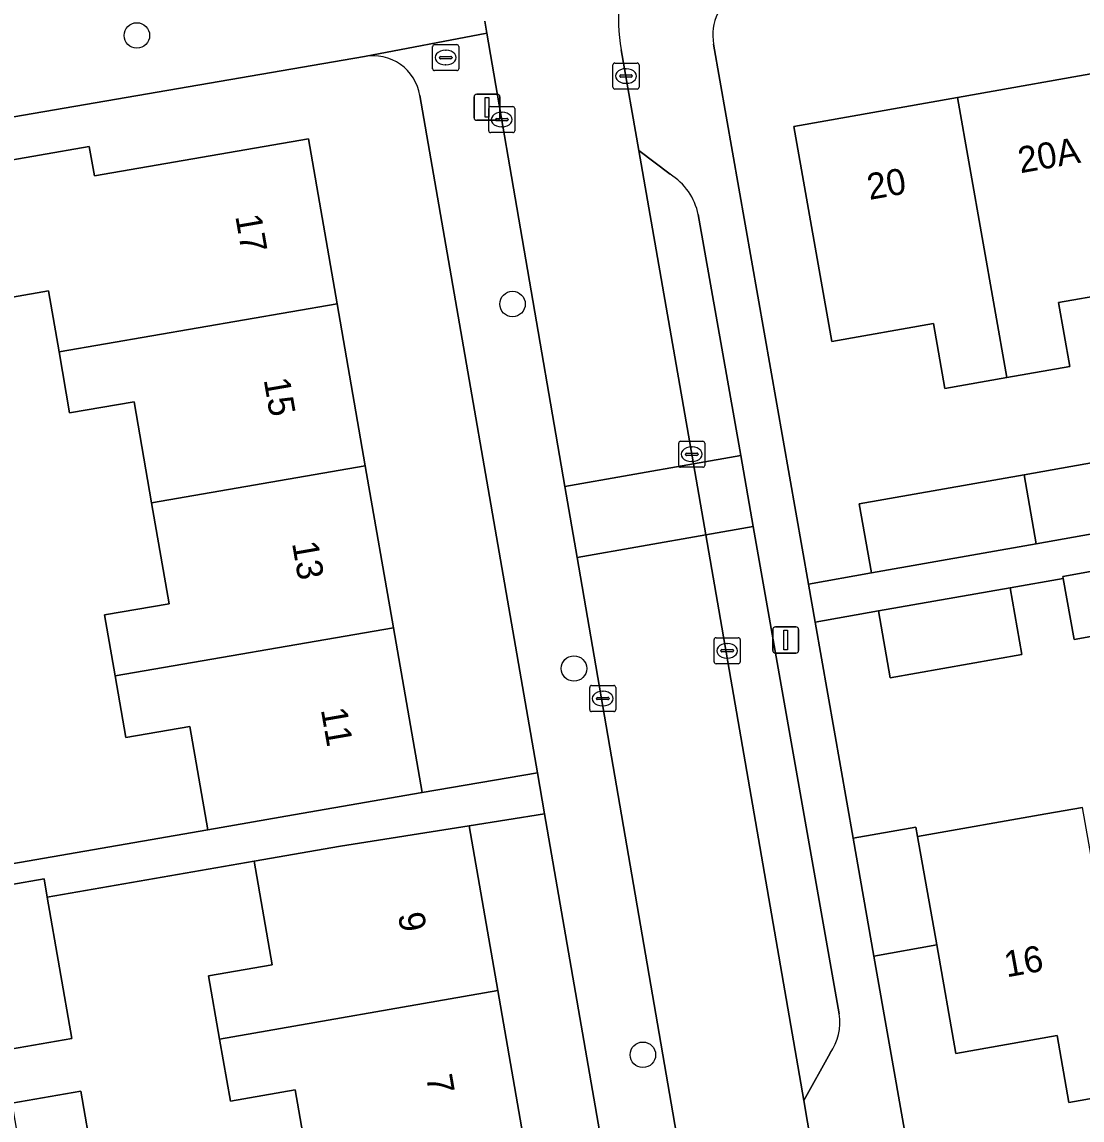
# Model space of a CAD drawing. Extents: x 162879 to 165540, y 384011 to 385181.
# Drawn here: x 164004.33 to 164044.99, y 384657.02 to 384699.15 of the extents above; entities that cross this region are included whole.
import ezdxf

# ---------------------------------------------------------------- set-up
doc = ezdxf.new("R2010")
doc.units = 0
for name, color, linetype in [('IMGEO_Boom', 7, 'Continuous'), ('IMGEO_Brandkraan', 7, 'Continuous'), ('IMGEO_Erf', 7, 'Continuous'), ('IMGEO_Kolk', 7, 'Continuous'), ('IMGEO_Lichtmast', 7, 'Continuous'), ('IMGEO_Pand', 7, 'Continuous'), ('IMGEO_Pand_nummerreeks', 7, 'Continuous'), ('IMGEO_Parkeervlak_open', 7, 'Continuous'), ('IMGEO_Rijbaan_lokaal_open', 7, 'Continuous'), ('IMGEO_Voetpad_open', 7, 'Continuous')]:
    doc.layers.add(name, color=color, linetype=linetype)

msp = doc.modelspace()

# ---------------------------------------------------------------- linework, layer by layer
at = {"layer": 'IMGEO_Boom'}
for centre in [(164008.74, 384698.631), (164023.149, 384688.328), (164025.505, 384674.346), (164028.149, 384659.526)]:
    msp.add_circle(centre, 0.489, dxfattribs=at)
at = {"layer": 'IMGEO_Brandkraan'}
for p, q in [((164020.086, 384697.357), (164020.086, 384698.209)), ((164020.161, 384698.283), (164021.013, 384698.283)), ((164021.087, 384698.209), (164021.087, 384697.357)), ((164020.345, 384697.777), (164020.345, 384697.789)), ((164020.783, 384697.74), (164020.385, 384697.74)), ((164020.388, 384697.826), (164020.786, 384697.826)), ((164020.574, 384698.063), (164020.599, 384698.063)), ((164020.829, 384697.789), (164020.829, 384697.777)), ((164021.013, 384697.283), (164020.161, 384697.283)), ((164020.597, 384697.503), (164020.572, 384697.503))]:
    msp.add_line(p, q, dxfattribs=at)
for points in [[(164020.086, 384697.357), (164020.086, 384698.209)], [(164020.161, 384698.283), (164021.013, 384698.283)], [(164021.087, 384698.209), (164021.087, 384697.357)], [(164021.013, 384697.283), (164020.161, 384697.283)]]:
    msp.add_lwpolyline(points, dxfattribs=at)
for centre, radius, start, end in [((164020.163, 384698.207), 0.0765, 91.552, 178.448), ((164020.163, 384698.207), 0.0765, 91.552, 178.448), ((164021.011, 384698.207), 0.0765, 1.552, 88.448), ((164021.011, 384698.207), 0.0765, 1.552, 88.448), ((164020.385, 384697.786), 0.0403, 85.8775, 175.7526), ((164020.382, 384697.776), 0.0366, 178.938, 274.7102), ((164020.786, 384697.783), 0.043, 264.8664, 352.4533), ((164020.79, 384697.788), 0.0386, 1.7309, 96.639), ((164020.163, 384697.359), 0.0765, 181.552, 268.448), ((164020.163, 384697.359), 0.0765, 181.552, 268.448), ((164021.011, 384697.359), 0.0765, 271.552, 358.448), ((164021.011, 384697.359), 0.0765, 271.552, 358.448)]:
    msp.add_arc(centre, radius, start, end, dxfattribs=at)
for centre, major_axis, ratio, start_param, end_param in [((164020.573, 384697.783), (-0.387, 0.002), 0.722429, 4.712389, 7.853982), ((164020.598, 384697.783), (-0.39, 0.002), 0.717154, 1.570796, 4.712389)]:
    msp.add_ellipse(centre, major_axis=major_axis, ratio=ratio, start_param=start_param, end_param=end_param, dxfattribs=at)
at = {"layer": 'IMGEO_Erf'}
for points in [[(164030.862, 384698.294), (164034.502, 384677.587), (164036.913, 384678.013), (164036.445, 384680.66), (164042.773, 384681.778), (164046.565, 384682.448), (164047.033, 384679.801), (164049.814, 384680.293), (164049.308, 384682.924), (164053.958, 384683.818), (164054.488, 384681.062), (164080.371, 384685.692), (164080.213, 384686.585), (164079.882, 384688.461), (164085.245, 384689.408), (164085.574, 384687.545), (164088.953, 384688.099), (164085.398, 384708.147)], [(164017.473, 384697.828), (164000, 384694.815)], [(164047.897, 384689.058), (164044.093, 384688.386), (164044.526, 384685.935), (164042.115, 384685.509), (164039.737, 384685.088), (164039.296, 384687.585), (164035.397, 384686.896), (164033.941, 384695.139), (164040.22, 384696.249), (164046.265, 384697.323)], [(164008.636, 384684.578), (164006.161, 384684.149), (164005.755, 384686.488), (164005.348, 384688.836), (164003.968, 384688.597), (164003.083, 384693.704), (164006.917, 384694.369), (164007.111, 384693.246), (164015.328, 384694.67), (164016.426, 384688.339), (164017.503, 384682.125), (164018.581, 384675.911), (164019.678, 384669.582), (164024.104, 384670.349), (164019.6, 384696.33)], [(164000.76, 384666.3), (164011.461, 384668.157), (164010.774, 384672.121), (164008.317, 384671.695), (164007.907, 384674.06), (164007.501, 384676.399), (164009.979, 384676.828), (164009.307, 384680.703), (164008.636, 384684.578)], [(164050.112, 384676.44), (164044.692, 384675.454), (164044.265, 384677.804), (164042.236, 384677.445), (164042.688, 384674.882), (164037.634, 384673.989), (164037.182, 384676.552), (164034.759, 384676.124), (164036.217, 384667.834), (164038.622, 384668.258), (164038.685, 384667.901), (164043.609, 384668.771), (164045.015, 384669.019)], [(164032.993, 384619.085), (164030.307, 384634.574), (164030.295, 384634.645), (164029.785, 384637.586), (164024.378, 384668.769), (164021.492, 384668.31), (164022.586, 384661.998), (164023.661, 384655.802), (164024.735, 384649.605), (164025.809, 384643.409), (164026.884, 384637.213), (164027.958, 384631.018), (164029.032, 384624.82), (164030.127, 384618.507), (164021.982, 384617.095), (164021.312, 384620.957), (164018.841, 384620.528), (164018.419, 384622.96), (164018.027, 384625.222), (164020.52, 384625.655), (164019.837, 384629.595), (164019.175, 384633.411)], [(164019.175, 384633.411), (164016.727, 384632.987), (164016.315, 384635.361), (164015.922, 384637.628), (164018.336, 384638.047), (164017.654, 384641.981), (164016.998, 384645.766), (164014.52, 384645.336), (164014.103, 384647.742), (164013.702, 384650.052), (164016.153, 384650.477), (164015.478, 384654.369), (164014.818, 384658.18), (164012.326, 384657.748), (164011.913, 384660.128), (164011.492, 384662.557), (164013.928, 384662.979), (164013.239, 384666.949), (164005.302, 384665.571), (164006.242, 384660.152), (164003.598, 384659.689)], [(164046.938, 384658.133), (164044.488, 384657.7), (164044.035, 384660.266), (164040.155, 384659.58), (164039.42, 384663.74), (164037.011, 384663.315), (164038.185, 384656.639)], [(164003.947, 384657.672), (164006.591, 384658.135), (164007.487, 384652.97), (164008.42, 384647.59), (164005.776, 384647.127), (164006.105, 384645.229), (164008.749, 384645.692), (164009.636, 384640.577), (164010.554, 384635.287), (164007.909, 384634.824), (164008.223, 384633.019), (164010.867, 384633.482), (164011.785, 384628.184), (164012.645, 384623.227), (164010.077, 384622.78), (164010.522, 384620.224), (164013.048, 384620.662), (164013.918, 384615.646), (164011.392, 384615.208), (164012.399, 384609.402), (164027.129, 384611.857), (164026.486, 384615.782), (164031.262, 384616.615)]]:
    msp.add_lwpolyline(points, dxfattribs=at)
for centre, radius, start, end in [((164032.808, 384698.636), 1.976, 119.3978, 189.9648), ((164017.791, 384696.021), 1.835, 9.6983, 99.9892)]:
    msp.add_arc(centre, radius, start, end, dxfattribs=at)
at = {"layer": 'IMGEO_Kolk'}
for p, q in [((164027.001, 384696.649), (164027.001, 384697.501)), ((164027.076, 384697.575), (164027.928, 384697.575)), ((164027.489, 384697.355), (164027.514, 384697.355)), ((164028.002, 384697.501), (164028.002, 384696.649)), ((164027.26, 384697.069), (164027.26, 384697.081)), ((164027.698, 384697.032), (164027.3, 384697.032)), ((164027.303, 384697.118), (164027.701, 384697.118)), ((164027.744, 384697.081), (164027.744, 384697.069)), ((164027.928, 384696.575), (164027.076, 384696.575)), ((164027.512, 384696.795), (164027.487, 384696.795)), ((164022.236, 384694.979), (164022.236, 384695.831)), ((164022.311, 384695.905), (164023.163, 384695.905)), ((164022.724, 384695.685), (164022.749, 384695.685)), ((164023.237, 384695.831), (164023.237, 384694.979)), ((164022.495, 384695.399), (164022.495, 384695.411)), ((164022.933, 384695.362), (164022.535, 384695.362)), ((164022.538, 384695.448), (164022.936, 384695.448)), ((164022.979, 384695.411), (164022.979, 384695.399)), ((164023.163, 384694.905), (164022.311, 384694.905)), ((164022.747, 384695.125), (164022.722, 384695.125)), ((164029.523, 384682.139), (164029.523, 384682.991)), ((164029.598, 384683.065), (164030.45, 384683.065)), ((164030.524, 384682.991), (164030.524, 384682.139)), ((164029.782, 384682.559), (164029.782, 384682.571)), ((164030.22, 384682.522), (164029.822, 384682.522)), ((164029.825, 384682.608), (164030.223, 384682.608)), ((164030.011, 384682.845), (164030.036, 384682.845)), ((164030.266, 384682.571), (164030.266, 384682.559)), ((164030.034, 384682.285), (164030.009, 384682.285)), ((164030.45, 384682.065), (164029.598, 384682.065)), ((164030.88, 384674.6), (164030.88, 384675.452)), ((164030.955, 384675.526), (164031.807, 384675.526)), ((164031.881, 384675.452), (164031.881, 384674.6)), ((164031.139, 384675.02), (164031.139, 384675.032)), ((164031.577, 384674.983), (164031.179, 384674.983)), ((164031.182, 384675.069), (164031.58, 384675.069)), ((164031.368, 384675.306), (164031.393, 384675.306)), ((164031.623, 384675.032), (164031.623, 384675.02)), ((164031.807, 384674.526), (164030.955, 384674.526)), ((164031.391, 384674.746), (164031.366, 384674.746)), ((164026.184, 384673.693), (164027.036, 384673.693)), ((164026.109, 384672.767), (164026.109, 384673.619)), ((164026.597, 384673.473), (164026.622, 384673.473)), ((164027.11, 384673.619), (164027.11, 384672.767)), ((164026.368, 384673.187), (164026.368, 384673.199)), ((164026.806, 384673.15), (164026.408, 384673.15)), ((164026.411, 384673.236), (164026.809, 384673.236)), ((164026.62, 384672.913), (164026.595, 384672.913)), ((164026.852, 384673.199), (164026.852, 384673.187)), ((164027.036, 384672.693), (164026.184, 384672.693))]:
    msp.add_line(p, q, dxfattribs=at)
for points in [[(164027.001, 384696.649), (164027.001, 384697.501)], [(164027.076, 384697.575), (164027.928, 384697.575)], [(164028.002, 384697.501), (164028.002, 384696.649)], [(164027.928, 384696.575), (164027.076, 384696.575)], [(164022.236, 384694.979), (164022.236, 384695.831)], [(164022.311, 384695.905), (164023.163, 384695.905)], [(164023.237, 384695.831), (164023.237, 384694.979)], [(164023.163, 384694.905), (164022.311, 384694.905)], [(164029.523, 384682.139), (164029.523, 384682.991)], [(164029.598, 384683.065), (164030.45, 384683.065)], [(164030.524, 384682.991), (164030.524, 384682.139)], [(164030.45, 384682.065), (164029.598, 384682.065)], [(164030.88, 384674.6), (164030.88, 384675.452)], [(164030.955, 384675.526), (164031.807, 384675.526)], [(164031.881, 384675.452), (164031.881, 384674.6)], [(164031.807, 384674.526), (164030.955, 384674.526)], [(164026.184, 384673.693), (164027.036, 384673.693)], [(164026.109, 384672.767), (164026.109, 384673.619)], [(164027.11, 384673.619), (164027.11, 384672.767)], [(164027.036, 384672.693), (164026.184, 384672.693)]]:
    msp.add_lwpolyline(points, dxfattribs=at)
for centre, radius, start, end in [((164027.078, 384697.499), 0.0765, 91.552, 178.448), ((164027.078, 384697.499), 0.0765, 91.552, 178.448), ((164027.926, 384697.499), 0.0765, 1.552, 88.448), ((164027.926, 384697.499), 0.0765, 1.552, 88.448), ((164027.3, 384697.078), 0.0403, 85.8775, 175.7526), ((164027.297, 384697.068), 0.0366, 178.938, 274.7102), ((164027.701, 384697.075), 0.043, 264.8664, 352.4533), ((164027.705, 384697.08), 0.0386, 1.7309, 96.639), ((164027.078, 384696.651), 0.0765, 181.552, 268.448), ((164027.078, 384696.651), 0.0765, 181.552, 268.448), ((164027.926, 384696.651), 0.0765, 271.552, 358.448), ((164027.926, 384696.651), 0.0765, 271.552, 358.448), ((164022.313, 384695.829), 0.0765, 91.552, 178.448), ((164022.313, 384695.829), 0.0765, 91.552, 178.448), ((164023.161, 384695.829), 0.0765, 1.552, 88.448), ((164023.161, 384695.829), 0.0765, 1.552, 88.448), ((164022.535, 384695.408), 0.0403, 85.8775, 175.7526), ((164022.532, 384695.398), 0.0366, 178.938, 274.7102), ((164022.936, 384695.405), 0.043, 264.8664, 352.4533), ((164022.94, 384695.41), 0.0386, 1.7309, 96.639), ((164022.313, 384694.981), 0.0765, 181.552, 268.448), ((164022.313, 384694.981), 0.0765, 181.552, 268.448), ((164023.161, 384694.981), 0.0765, 271.552, 358.448), ((164023.161, 384694.981), 0.0765, 271.552, 358.448), ((164029.6, 384682.989), 0.0765, 91.552, 178.448), ((164029.6, 384682.989), 0.0765, 91.552, 178.448), ((164030.448, 384682.989), 0.0765, 1.552, 88.448), ((164030.448, 384682.989), 0.0765, 1.552, 88.448), ((164029.822, 384682.568), 0.0403, 85.8775, 175.7526), ((164029.819, 384682.558), 0.0366, 178.938, 274.7102), ((164030.223, 384682.565), 0.043, 264.8664, 352.4533), ((164030.227, 384682.57), 0.0386, 1.7309, 96.639), ((164029.6, 384682.141), 0.0765, 181.552, 268.448), ((164029.6, 384682.141), 0.0765, 181.552, 268.448), ((164030.448, 384682.141), 0.0765, 271.552, 358.448), ((164030.448, 384682.141), 0.0765, 271.552, 358.448), ((164030.957, 384675.45), 0.0765, 91.552, 178.448), ((164030.957, 384675.45), 0.0765, 91.552, 178.448), ((164031.805, 384675.45), 0.0765, 1.552, 88.448), ((164031.805, 384675.45), 0.0765, 1.552, 88.448), ((164031.179, 384675.029), 0.0403, 85.8775, 175.7526), ((164031.176, 384675.019), 0.0366, 178.938, 274.7102), ((164031.58, 384675.026), 0.043, 264.8664, 352.4533), ((164031.584, 384675.031), 0.0386, 1.7309, 96.639), ((164030.957, 384674.602), 0.0765, 181.552, 268.448), ((164030.957, 384674.602), 0.0765, 181.552, 268.448), ((164031.805, 384674.602), 0.0765, 271.552, 358.448), ((164031.805, 384674.602), 0.0765, 271.552, 358.448), ((164026.186, 384673.617), 0.0765, 91.552, 178.448), ((164026.186, 384673.617), 0.0765, 91.552, 178.448), ((164027.034, 384673.617), 0.0765, 1.552, 88.448), ((164027.034, 384673.617), 0.0765, 1.552, 88.448), ((164026.408, 384673.196), 0.0403, 85.8775, 175.7526), ((164026.405, 384673.186), 0.0366, 178.938, 274.7102), ((164026.809, 384673.193), 0.043, 264.8664, 352.4533), ((164026.813, 384673.198), 0.0386, 1.7309, 96.639), ((164026.186, 384672.769), 0.0765, 181.552, 268.448), ((164026.186, 384672.769), 0.0765, 181.552, 268.448), ((164027.034, 384672.769), 0.0765, 271.552, 358.448), ((164027.034, 384672.769), 0.0765, 271.552, 358.448)]:
    msp.add_arc(centre, radius, start, end, dxfattribs=at)
for centre, major_axis, ratio, start_param, end_param in [((164027.488, 384697.075), (-0.387, 0.002), 0.722429, 4.712389, 7.853982), ((164027.513, 384697.075), (-0.39, 0.002), 0.717154, 1.570796, 4.712389), ((164022.723, 384695.405), (-0.387, 0.002), 0.722429, 4.712389, 7.853982), ((164022.748, 384695.405), (-0.39, 0.002), 0.717154, 1.570796, 4.712389), ((164030.01, 384682.565), (-0.387, 0.002), 0.722429, 4.712389, 7.853982), ((164030.035, 384682.565), (-0.39, 0.002), 0.717154, 1.570796, 4.712389), ((164031.367, 384675.026), (-0.387, 0.002), 0.722429, 4.712389, 7.853982), ((164031.392, 384675.026), (-0.39, 0.002), 0.717154, 1.570796, 4.712389), ((164026.596, 384673.193), (-0.387, 0.002), 0.722429, 4.712389, 7.853982), ((164026.621, 384673.193), (-0.39, 0.002), 0.717154, 1.570796, 4.712389)]:
    msp.add_ellipse(centre, major_axis=major_axis, ratio=ratio, start_param=start_param, end_param=end_param, dxfattribs=at)
at = {"layer": 'IMGEO_Lichtmast'}
for p, q in [((164021.676, 384695.476), (164021.676, 384696.276)), ((164021.676, 384696.276), (164021.676, 384695.476)), ((164021.776, 384696.376), (164022.566, 384696.376)), ((164022.566, 384696.376), (164021.776, 384696.376)), ((164022.666, 384696.276), (164022.666, 384695.476)), ((164022.666, 384695.476), (164022.666, 384696.276)), ((164022.566, 384695.376), (164021.776, 384695.376)), ((164021.776, 384695.376), (164022.566, 384695.376)), ((164033.131, 384675.04), (164033.131, 384675.84)), ((164033.131, 384675.84), (164033.131, 384675.04)), ((164033.231, 384675.94), (164034.021, 384675.94)), ((164034.021, 384675.94), (164033.231, 384675.94)), ((164034.121, 384675.84), (164034.121, 384675.04)), ((164034.121, 384675.04), (164034.121, 384675.84)), ((164034.021, 384674.94), (164033.231, 384674.94)), ((164033.231, 384674.94), (164034.021, 384674.94))]:
    msp.add_line(p, q, dxfattribs=at)
for points in [[(164022.096, 384696.251), (164022.246, 384696.251), (164022.246, 384695.501), (164022.096, 384695.501), (164022.096, 384696.251)], [(164033.551, 384675.815), (164033.701, 384675.815), (164033.701, 384675.065), (164033.551, 384675.065), (164033.551, 384675.815)]]:
    msp.add_lwpolyline(points, dxfattribs=at)
for centre, start, end in [((164021.776, 384696.276), 90, 180), ((164021.776, 384696.276), 90, 180), ((164022.566, 384696.276), 0, 90), ((164022.566, 384696.276), 360, 90), ((164021.776, 384695.476), 180, 270), ((164021.776, 384695.476), 180, 270), ((164022.566, 384695.476), 270, 0), ((164022.566, 384695.476), 270, 0), ((164033.231, 384675.84), 90, 180), ((164033.231, 384675.84), 90, 180), ((164034.021, 384675.84), 0, 90), ((164034.021, 384675.84), 360, 90), ((164033.231, 384675.04), 180, 270), ((164033.231, 384675.04), 180, 270), ((164034.021, 384675.04), 270, 0), ((164034.021, 384675.04), 270, 0)]:
    msp.add_arc(centre, 0.1, start, end, dxfattribs=at)
at = {"layer": 'IMGEO_Pand'}
for points in [[(164046.57, 384697.369), (164046.265, 384697.323), (164040.22, 384696.249), (164042.115, 384685.509), (164044.526, 384685.935), (164044.093, 384688.386), (164047.897, 384689.058), (164047.886, 384689.123), (164047.471, 384691.473), (164047.617, 384691.499)], [(164040.22, 384696.249), (164033.941, 384695.139), (164035.397, 384686.896), (164039.296, 384687.585), (164039.737, 384685.088), (164042.115, 384685.509)], [(164015.328, 384694.67), (164007.111, 384693.246), (164006.917, 384694.369), (164003.083, 384693.704), (164003.968, 384688.597), (164005.348, 384688.836), (164005.755, 384686.488), (164016.426, 384688.339)], [(164009.307, 384680.703), (164017.503, 384682.125), (164016.426, 384688.339), (164005.755, 384686.488), (164006.161, 384684.149), (164008.636, 384684.578)], [(164018.581, 384675.911), (164017.503, 384682.125), (164009.307, 384680.703), (164009.979, 384676.828), (164007.501, 384676.399), (164007.907, 384674.06)], [(164042.773, 384681.778), (164043.24, 384679.131), (164047.033, 384679.801), (164046.565, 384682.448)], [(164042.773, 384681.778), (164036.445, 384680.66), (164036.913, 384678.013), (164043.24, 384679.131)], [(164049.684, 384678.863), (164044.252, 384677.876), (164044.265, 384677.804), (164044.692, 384675.454), (164050.112, 384676.44)], [(164037.634, 384673.989), (164042.688, 384674.882), (164042.236, 384677.445), (164037.182, 384676.552)], [(164018.581, 384675.911), (164007.907, 384674.06), (164008.317, 384671.695), (164010.774, 384672.121), (164011.461, 384668.157), (164014.752, 384668.728), (164019.678, 384669.582)], [(164045.015, 384669.019), (164043.609, 384668.771), (164038.685, 384667.901), (164039.42, 384663.74), (164040.155, 384659.58), (164044.035, 384660.266), (164044.488, 384657.7), (164046.938, 384658.133)], [(164011.913, 384660.128), (164022.586, 384661.998), (164021.492, 384668.31), (164016.554, 384667.524), (164013.239, 384666.949), (164013.928, 384662.979), (164011.492, 384662.557)], [(164038.685, 384667.901), (164038.622, 384668.258), (164036.217, 384667.834), (164037.011, 384663.315), (164039.42, 384663.74)], [(164005.302, 384665.571), (164005.18, 384666.274), (164002.535, 384665.815), (164002.572, 384665.6), (164003.521, 384660.134), (164003.598, 384659.689), (164006.242, 384660.152)], [(164022.586, 384661.998), (164011.913, 384660.128), (164012.326, 384657.748), (164014.818, 384658.18), (164015.478, 384654.369), (164023.661, 384655.802)], [(164003.947, 384657.672), (164004.843, 384652.507), (164007.487, 384652.97), (164006.591, 384658.135)]]:
    msp.add_lwpolyline(points, close=True, dxfattribs=at)
at = {"layer": 'IMGEO_Parkeervlak_open'}
for points in [[(164029.191, 384693.305), (164027.998, 384694.221), (164030.085, 384682.201), (164031.904, 384682.522), (164030.275, 384691.758)], [(164035.684, 384661.093), (164032.385, 384679.794), (164030.559, 384679.472), (164034.327, 384657.766), (164035.334, 384659.589)]]:
    msp.add_lwpolyline(points, dxfattribs=at)
msp.add_lwpolyline([(164031.904, 384682.522), (164030.085, 384682.201), (164030.559, 384679.472), (164032.385, 384679.794)], close=True, dxfattribs=at)
for centre, radius, start, end in [((164027.932, 384691.269), 2.394, 11.7818, 58.2569), ((164033.589, 384660.788), 2.117, 325.5147, 8.2847)]:
    msp.add_arc(centre, radius, start, end, dxfattribs=at)
at = {"layer": 'IMGEO_Rijbaan_lokaal_open'}
for points in [[(164022.081, 384699.179), (164022.159, 384698.726), (164025.155, 384681.332), (164030.085, 384682.201), (164027.998, 384694.221)], [(164027.998, 384694.221), (164027.319, 384698.079)], [(164034.61, 384656.109), (164034.327, 384657.766), (164030.559, 384679.472), (164025.626, 384678.602), (164031.598, 384643.93), (164047.554, 384646.754), (164053.626, 384647.829), (164084.431, 384653.281), (164094.709, 384655.1)]]:
    msp.add_lwpolyline(points, dxfattribs=at)
msp.add_lwpolyline([(164025.626, 384678.602), (164030.559, 384679.472), (164030.085, 384682.201), (164025.155, 384681.332)], close=True, dxfattribs=at)
msp.add_arc((164033.798, 384699.252), 6.584, 173.4183, 190.2654, dxfattribs=at)
at = {"layer": 'IMGEO_Voetpad_open'}
for points in [[(164017.473, 384697.828), (164022.159, 384698.726), (164022.081, 384699.179)], [(164025.626, 384678.602), (164025.155, 384681.332), (164022.159, 384698.726), (164017.473, 384697.828)], [(164038.185, 384656.639), (164037.011, 384663.315), (164036.217, 384667.834), (164034.759, 384676.124), (164034.502, 384677.587), (164030.862, 384698.294)], [(163969.141, 384689.627), (163975.405, 384690.573), (163994.473, 384693.862), (163995.971, 384694.12), (164000, 384694.815), (164017.473, 384697.828)], [(164027.319, 384698.079), (164027.998, 384694.221), (164029.191, 384693.305)], [(164019.6, 384696.33), (164024.104, 384670.349), (164024.378, 384668.769), (164029.785, 384637.586), (164032.504, 384638.003), (164031.598, 384643.93), (164025.626, 384678.602)], [(164030.275, 384691.758), (164031.904, 384682.522), (164032.385, 384679.794), (164035.684, 384661.093)], [(164047.033, 384679.801), (164043.24, 384679.131), (164036.913, 384678.013), (164034.502, 384677.587), (164034.759, 384676.124), (164037.182, 384676.552), (164042.236, 384677.445), (164044.265, 384677.804), (164044.252, 384677.876), (164049.684, 384678.863)], [(164002.535, 384665.815), (164005.18, 384666.274), (164005.302, 384665.571), (164013.239, 384666.949), (164016.554, 384667.524), (164021.492, 384668.31), (164024.378, 384668.769), (164024.104, 384670.349), (164019.678, 384669.582), (164014.752, 384668.728), (164011.461, 384668.157), (164000.76, 384666.3)], [(164035.334, 384659.589), (164034.327, 384657.766), (164034.61, 384656.109)]]:
    msp.add_lwpolyline(points, dxfattribs=at)
for centre, radius, start, end in [((164032.808, 384698.636), 1.976, 119.3978, 189.9648), ((164033.798, 384699.252), 6.584, 173.4183, 190.2654), ((164017.791, 384696.021), 1.835, 9.6983, 99.9892), ((164027.932, 384691.269), 2.394, 11.7818, 58.2569), ((164033.589, 384660.788), 2.117, 325.5147, 8.2847)]:
    msp.add_arc(centre, radius, start, end, dxfattribs=at)

# ---------------------------------------------------------------- texts
at = {"layer": 'IMGEO_Pand_nummerreeks'}
for s, rotation, p in [('20A', 10.0268, (164042.631, 384693.343)), ('20', 10.0163, (164036.84, 384692.32)), ('17', 279.8375, (164012.514, 384691.698)), ('15', 279.8367, (164013.602, 384685.426)), ('13', 279.8367, (164014.689, 384679.154)), ('11', 279.8367, (164015.796, 384672.77)), ('9', 279.8315, (164018.751, 384664.912)), ('16', 10.2502, (164042.102, 384662.493)), ('7', 279.8315, (164019.829, 384658.693))]:
    msp.add_text(s, height=1, rotation=rotation, dxfattribs=at).set_placement(p)

doc.saveas('drawing.dxf')
